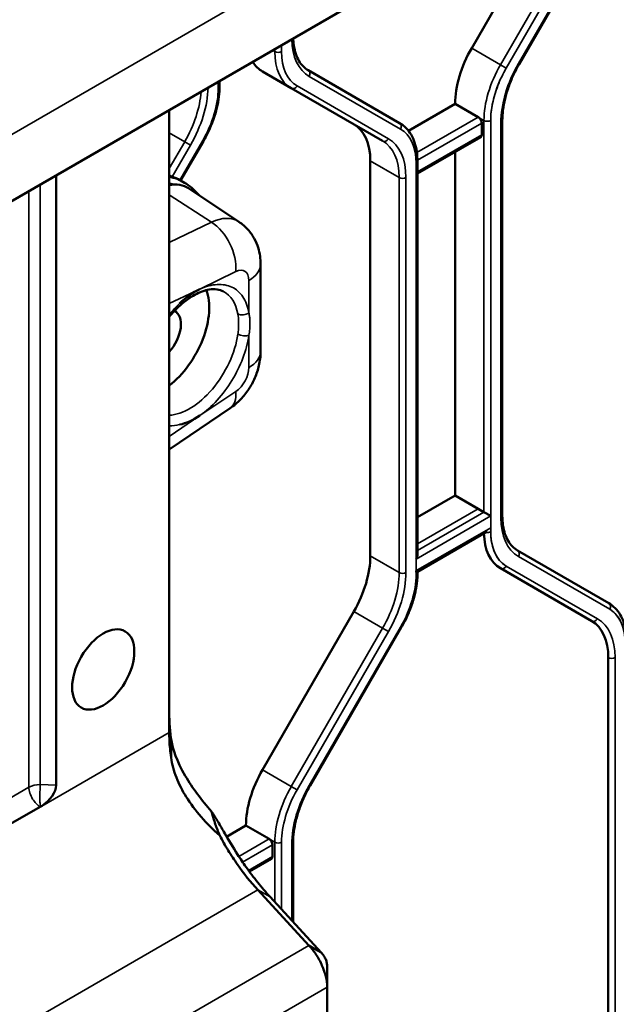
# Model space of a CAD drawing. Header units: millimetres. Extents: x 0 to 14369, y -869 to 2970.
# Tile 521 of 656: x 3725 to 3763, y 1200 to 1262. Entities that reach past the tile are written whole.
import ezdxf

# ---------------------------------------------------------------- set-up
doc = ezdxf.new("R2010")
doc.units = ezdxf.units.MM
doc.header["$LTSCALE"] = 10
doc.layers.add('Sichtbar (ISO)', color=7, linetype='Continuous', lineweight=50)
doc.layers.add('Sichtbar schmal (ISO)', color=7, linetype='Continuous', lineweight=35)

msp = doc.modelspace()

# ---------------------------------------------------------------- linework, layer by layer
at = {"layer": 'Sichtbar (ISO)'}
for p, q in [((3711.095, 1242.677), (3798.693, 1293.252)), ((3753.719, 1260.245), (3759.426, 1270.13)), ((3759.426, 1270.13), (3753.719, 1260.245)), ((3756.692, 1259.246), (3762.399, 1269.131)), ((3756.692, 1259.246), (3762.399, 1269.131)), ((3740.637, 1258.775), (3742.44, 1257.734)), ((3742.44, 1257.734), (3740.637, 1258.775)), ((3749.208, 1255.559), (3743.501, 1258.854)), ((3743.501, 1258.854), (3749.208, 1255.559)), ((3737.957, 1257.859), (3737.957, 1258.186)), ((3737.957, 1257.859), (3737.957, 1258.186)), ((3742.44, 1257.734), (3748.147, 1254.439)), ((3748.147, 1254.439), (3742.44, 1257.734)), ((3749.763, 1255.074), (3752.683, 1256.761)), ((3752.683, 1256.761), (3749.763, 1255.074)), ((3752.683, 1256.761), (3754.133, 1255.924)), ((3754.133, 1255.924), (3752.683, 1256.761)), ((3734.803, 1217.474), (3734.803, 1256.365)), ((3754.345, 1254.821), (3754.345, 1255.556)), ((3754.345, 1255.556), (3754.345, 1254.821)), ((3755.635, 1231.014), (3755.635, 1255.702)), ((3755.635, 1231.014), (3755.635, 1255.702)), ((3735.518, 1251.964), (3736.943, 1254.434)), ((3735.518, 1251.964), (3736.943, 1254.434)), ((3750.331, 1252.403), (3754.283, 1254.684)), ((3750.331, 1252.403), (3754.283, 1254.684)), ((3752.683, 1232.283), (3752.683, 1253.761)), ((3752.683, 1253.761), (3752.683, 1232.283)), ((3747.38, 1228.503), (3747.38, 1253.191)), ((3747.38, 1253.191), (3747.38, 1228.503)), ((3750.331, 1228.598), (3750.331, 1253.148)), ((3750.331, 1228.598), (3750.331, 1253.148)), ((3727.735, 1252.285), (3727.735, 1214.18)), ((3735.503, 1251.973), (3735.758, 1251.826)), ((3735.503, 1251.973), (3735.758, 1251.826)), ((3739.166, 1249.382), (3736.018, 1251.48)), ((3740.518, 1241.293), (3740.518, 1246.738)), ((3737.343, 1245.479), (3737.343, 1245.478)), ((3737.454, 1245.42), (3737.455, 1245.42)), ((3734.803, 1235.148), (3738.608, 1237.729)), ((3750.331, 1230.925), (3752.683, 1232.283)), ((3752.683, 1232.283), (3750.331, 1230.925)), ((3752.683, 1232.283), (3754.133, 1231.446)), ((3752.683, 1232.283), (3754.486, 1231.242)), ((3754.91, 1230.997), (3754.486, 1231.242)), ((3750.331, 1227.517), (3754.698, 1230.038)), ((3762.29, 1225.553), (3756.582, 1228.848)), ((3756.582, 1228.848), (3762.29, 1225.553)), ((3755.522, 1227.728), (3761.229, 1224.433)), ((3755.522, 1227.728), (3761.229, 1224.433)), ((3750.331, 1227.445), (3750.331, 1227.517)), ((3740.637, 1215.134), (3746.344, 1225.019)), ((3746.344, 1225.019), (3740.637, 1215.134)), ((3743.611, 1214.134), (3749.318, 1224.019)), ((3743.611, 1214.134), (3749.318, 1224.019)), ((3762.264, 1222.144), (3762.264, 1197.456)), ((3734.935, 1216.939), (3734.915, 1215.907)), ((3724.885, 1211.748), (3726.741, 1212.82)), ((3726.803, 1212.856), (3726.825, 1212.869)), ((3738.394, 1210.952), (3739.602, 1211.649)), ((3739.602, 1211.649), (3738.394, 1210.952)), ((3739.602, 1211.649), (3741.051, 1210.812)), ((3741.051, 1210.812), (3739.602, 1211.649)), ((3742.553, 1205.629), (3742.553, 1210.591)), ((3742.553, 1205.629), (3742.553, 1210.591)), ((3741.263, 1209.71), (3741.263, 1210.445)), ((3741.263, 1210.445), (3741.263, 1209.71)), ((3739.814, 1208.772), (3741.201, 1209.573)), ((3739.814, 1208.772), (3741.201, 1209.573)), ((3743.538, 1204.154), (3740.338, 1207.624)), ((3741.113, 1207.191), (3744.313, 1203.72)), ((3743.895, 1203.954), (3743.538, 1204.154)), ((3744.313, 1203.72), (3743.895, 1203.954)), ((3744.68, 1202.833), (3744.68, 1201.552)), ((3744.68, 1175.78), (3744.68, 1201.552))]:
    msp.add_line(p, q, dxfattribs=at)
for centre, major_axis, ratio, start_param, end_param in [((3756.219, 1258.802), (2.5, 4.33), 0.57735, 1.570796, 2.356194), ((3756.219, 1258.802), (-2.5, -4.33), 0.57735, 4.712389, 5.497787), ((3743.137, 1263.105), (-2.5, -4.33), 0.57735, 5.989786, 6.283185), ((3743.137, 1263.105), (-2.5, -4.33), 0.57735, 5.989786, 6.283185), ((3743.844, 1251.15), (2.5, 4.33), 0.57735, 5.497787, 6.283185), ((3743.844, 1251.15), (2.5, 4.33), 0.57735, 5.497787, 6.283185), ((3754.133, 1255.679), (0.15, -0.26), 0.57735, 0.785398, 2.356195), ((3754.133, 1255.679), (-0.15, 0.26), 0.57735, 3.926991, 5.497787), ((3754.133, 1254.944), (0.15, -0.26), 0.57735, 0, 0.785398), ((3754.133, 1254.944), (0.15, -0.26), 0.57735, 0, 0.785398), ((3733.945, 1248.061), (2, 3.464), 0.57735, 6.246119, 6.76025), ((3731.01, 1244.175), (4.5, 7.794), 0.57735, 0.008926, 0.109142), ((3731.01, 1244.175), (4.5, 7.794), 0.57735, 0.008926, 0.109142), ((3734.298, 1242.276), (2.125, 3.681), 0.57735, 4.095764, 5.852444), ((3734.298, 1242.276), (0.875, 1.516), 0.57735, 4.347182, 6.332457), ((3758.022, 1232.058), (-2.5, -4.33), 0.57735, 5.522643, 6.283185), ((3743.844, 1226.462), (2.5, 4.33), 0.57735, 4.712389, 5.497787), ((3743.844, 1226.462), (-2.5, -4.33), 0.57735, 1.570796, 2.356194), ((3750.031, 1228.425), (0.212, 0.367), 0.57735, 4.712389, 5.497787), ((3758.729, 1220.103), (2.5, 4.33), 0.57735, 5.497787, 6.283185), ((3743.137, 1213.69), (2.5, 4.33), 0.57735, 1.570796, 2.356194), ((3743.137, 1213.69), (-2.5, -4.33), 0.57735, 4.712389, 5.497787), ((3726.735, 1213.633), (-0.888, -0.862), 0.533749, 1.182751, 2.663773), ((3740.963, 1202.818), (-3.706, 9.852), 0.062983, 6.042177, 6.090023), ((3741.051, 1210.567), (0.15, -0.26), 0.57735, 0.785398, 2.356195), ((3741.051, 1210.567), (-0.15, 0.26), 0.57735, 3.926991, 5.497787), ((3741.051, 1209.832), (0.15, -0.26), 0.57735, 0, 0.785398), ((3741.051, 1209.832), (0.15, -0.26), 0.57735, 0, 0.785398)]:
    msp.add_ellipse(centre, major_axis=major_axis, ratio=ratio, start_param=start_param, end_param=end_param, dxfattribs=at)
msp.add_ellipse((3730.673, 1221.404), major_axis=(1.375, 2.382), ratio=0.57735, dxfattribs=at)
for points, knots in [([(3742.557, 1260.842), (3742.563, 1260.693), (3742.576, 1260.55), (3742.624, 1260.224), (3742.667, 1260.047), (3742.776, 1259.722), (3742.842, 1259.575), (3742.997, 1259.314), (3743.085, 1259.199), (3743.28, 1259.003), (3743.386, 1258.92), (3743.501, 1258.854)], [3.1860935, 3.1860935, 3.1860935, 3.1860935, 3.2986723, 3.2986723, 3.4557519, 3.4557519, 3.6128316, 3.6128316, 3.7699112, 3.7699112, 3.9269908, 3.9269908, 3.9269908, 3.9269908]), ([(3742.557, 1260.842), (3742.563, 1260.693), (3742.576, 1260.55), (3742.624, 1260.224), (3742.667, 1260.047), (3742.776, 1259.722), (3742.842, 1259.575), (3742.997, 1259.314), (3743.085, 1259.199), (3743.28, 1259.003), (3743.386, 1258.92), (3743.501, 1258.854)], [3.1860935, 3.1860935, 3.1860935, 3.1860935, 3.2986723, 3.2986723, 3.4557519, 3.4557519, 3.6128316, 3.6128316, 3.7699112, 3.7699112, 3.9269908, 3.9269908, 3.9269908, 3.9269908]), ([(3756.692, 1259.246), (3756.558, 1259.013), (3756.434, 1258.775), (3756.211, 1258.292), (3756.112, 1258.047), (3755.94, 1257.559), (3755.868, 1257.315), (3755.752, 1256.834), (3755.708, 1256.598), (3755.649, 1256.138), (3755.635, 1255.915), (3755.635, 1255.702)], [2.3561945, 2.3561945, 2.3561945, 2.3561945, 2.5132741, 2.5132741, 2.6703538, 2.6703538, 2.8274334, 2.8274334, 2.984513, 2.984513, 3.1415927, 3.1415927, 3.1415927, 3.1415927]), ([(3756.692, 1259.246), (3756.558, 1259.013), (3756.434, 1258.775), (3756.211, 1258.292), (3756.112, 1258.047), (3755.94, 1257.559), (3755.868, 1257.315), (3755.752, 1256.834), (3755.708, 1256.598), (3755.649, 1256.138), (3755.635, 1255.915), (3755.635, 1255.702)], [2.3561945, 2.3561945, 2.3561945, 2.3561945, 2.5132741, 2.5132741, 2.6703538, 2.6703538, 2.8274334, 2.8274334, 2.984513, 2.984513, 3.1415927, 3.1415927, 3.1415927, 3.1415927]), ([(3737.957, 1257.859), (3737.957, 1257.645), (3737.942, 1257.424), (3737.885, 1256.972), (3737.842, 1256.741), (3737.73, 1256.277), (3737.66, 1256.042), (3737.496, 1255.575), (3737.401, 1255.342), (3737.189, 1254.882), (3737.071, 1254.655), (3736.943, 1254.434)], [0, 0, 0, 0, 0.1570796, 0.1570796, 0.3141593, 0.3141593, 0.4712389, 0.4712389, 0.6283185, 0.6283185, 0.7853982, 0.7853982, 0.7853982, 0.7853982]), ([(3737.957, 1257.859), (3737.957, 1257.645), (3737.942, 1257.424), (3737.885, 1256.972), (3737.842, 1256.741), (3737.73, 1256.277), (3737.66, 1256.042), (3737.496, 1255.575), (3737.401, 1255.342), (3737.189, 1254.882), (3737.071, 1254.655), (3736.943, 1254.434)], [0, 0, 0, 0, 0.1570796, 0.1570796, 0.3141593, 0.3141593, 0.4712389, 0.4712389, 0.6283185, 0.6283185, 0.7853982, 0.7853982, 0.7853982, 0.7853982]), ([(3749.208, 1255.559), (3749.355, 1255.474), (3749.49, 1255.37), (3749.731, 1255.126), (3749.837, 1254.987), (3750.018, 1254.68), (3750.093, 1254.513), (3750.213, 1254.157), (3750.258, 1253.967), (3750.317, 1253.57), (3750.331, 1253.362), (3750.331, 1253.148)], [5.4977871, 5.4977871, 5.4977871, 5.4977871, 5.6548668, 5.6548668, 5.8119464, 5.8119464, 5.969026, 5.969026, 6.1261057, 6.1261057, 6.2831853, 6.2831853, 6.2831853, 6.2831853]), ([(3749.208, 1255.559), (3749.355, 1255.474), (3749.49, 1255.37), (3749.731, 1255.126), (3749.837, 1254.987), (3750.018, 1254.68), (3750.093, 1254.513), (3750.213, 1254.157), (3750.258, 1253.967), (3750.317, 1253.57), (3750.331, 1253.362), (3750.331, 1253.148)], [5.4977871, 5.4977871, 5.4977871, 5.4977871, 5.6548668, 5.6548668, 5.8119464, 5.8119464, 5.969026, 5.969026, 6.1261057, 6.1261057, 6.2831853, 6.2831853, 6.2831853, 6.2831853]), ([(3734.803, 1252.284), (3734.806, 1252.283), (3734.809, 1252.282), (3734.846, 1252.265), (3734.881, 1252.249), (3734.945, 1252.223), (3734.972, 1252.213), (3734.993, 1252.205)], [0.1123188, 0.1123188, 0.1123188, 0.1123188, 0.11328252, 0.11328252, 0.12467155, 0.12467155, 0.13606058, 0.13606058, 0.13606058, 0.13606058]), ([(3734.993, 1252.205), (3734.972, 1252.213), (3734.945, 1252.223), (3734.881, 1252.249), (3734.846, 1252.265), (3734.809, 1252.282), (3734.806, 1252.283), (3734.803, 1252.284)], [-0.13606058, -0.13606058, -0.13606058, -0.13606058, -0.12467155, -0.12467155, -0.11328252, -0.11328252, -0.1123188, -0.1123188, -0.1123188, -0.1123188]), ([(3736.668, 1251.046), (3736.656, 1251.062), (3736.643, 1251.077), (3736.379, 1251.39), (3736.085, 1251.637), (3735.758, 1251.826)], [6.8534176, 6.8534176, 6.8534176, 6.8534176, 6.863971, 6.863971, 7.0685835, 7.0685835, 7.0685835, 7.0685835]), ([(3736.668, 1251.046), (3736.656, 1251.062), (3736.643, 1251.077), (3736.379, 1251.39), (3736.085, 1251.637), (3735.758, 1251.826)], [6.8534176, 6.8534176, 6.8534176, 6.8534176, 6.863971, 6.863971, 7.0685835, 7.0685835, 7.0685835, 7.0685835]), ([(3740.518, 1246.738), (3740.518, 1246.898), (3740.508, 1247.063), (3740.459, 1247.408), (3740.421, 1247.588), (3740.304, 1247.957), (3740.225, 1248.148), (3740.016, 1248.529), (3739.885, 1248.72), (3739.565, 1249.076), (3739.376, 1249.242), (3739.166, 1249.382)], [0, 0, 0, 0, 0.1496664, 0.1496664, 0.2993327, 0.2993327, 0.4489991, 0.4489991, 0.5986654, 0.5986654, 0.7483318, 0.7483318, 0.7483318, 0.7483318]), ([(3738.193, 1245.035), (3737.955, 1245.159), (3737.66, 1245.206), (3737.027, 1245.102), (3736.723, 1244.995), (3736.104, 1244.659), (3735.791, 1244.435), (3735.251, 1243.951), (3735.02, 1243.71), (3734.803, 1243.446)], [0.810093, 0.810093, 0.810093, 0.810093, 1.227613, 1.227613, 1.540733, 1.540733, 1.841275, 1.841275, 2.07371, 2.07371, 2.07371, 2.07371]), ([(3738.608, 1237.729), (3738.859, 1237.899), (3739.074, 1238.087), (3739.458, 1238.487), (3739.625, 1238.7), (3739.921, 1239.147), (3740.049, 1239.382), (3740.265, 1239.876), (3740.353, 1240.135), (3740.479, 1240.685), (3740.518, 1240.977), (3740.518, 1241.293)], [4.799655, 4.799655, 4.799655, 4.799655, 5.096361, 5.096361, 5.393067, 5.393067, 5.689773, 5.689773, 5.986479, 5.986479, 6.283185, 6.283185, 6.283185, 6.283185]), ([(3755.635, 1231.014), (3755.635, 1230.801), (3755.649, 1230.598), (3755.706, 1230.218), (3755.748, 1230.04), (3755.857, 1229.716), (3755.924, 1229.569), (3756.079, 1229.307), (3756.167, 1229.193), (3756.361, 1228.996), (3756.467, 1228.914), (3756.582, 1228.848)], [3.1415927, 3.1415927, 3.1415927, 3.1415927, 3.2986723, 3.2986723, 3.4557519, 3.4557519, 3.6128316, 3.6128316, 3.7699112, 3.7699112, 3.9269908, 3.9269908, 3.9269908, 3.9269908]), ([(3755.635, 1231.014), (3755.635, 1230.801), (3755.649, 1230.598), (3755.706, 1230.218), (3755.748, 1230.04), (3755.857, 1229.716), (3755.924, 1229.569), (3756.079, 1229.307), (3756.167, 1229.193), (3756.361, 1228.996), (3756.467, 1228.914), (3756.582, 1228.848)], [3.1415927, 3.1415927, 3.1415927, 3.1415927, 3.2986723, 3.2986723, 3.4557519, 3.4557519, 3.6128316, 3.6128316, 3.7699112, 3.7699112, 3.9269908, 3.9269908, 3.9269908, 3.9269908]), ([(3750.331, 1227.445), (3750.331, 1227.23), (3750.317, 1227.009), (3750.259, 1226.557), (3750.217, 1226.327), (3750.104, 1225.862), (3750.034, 1225.628), (3749.87, 1225.16), (3749.775, 1224.927), (3749.563, 1224.467), (3749.445, 1224.24), (3749.318, 1224.019)], [0, 0, 0, 0, 0.1570796, 0.1570796, 0.3141593, 0.3141593, 0.4712389, 0.4712389, 0.6283185, 0.6283185, 0.7853982, 0.7853982, 0.7853982, 0.7853982]), ([(3750.331, 1227.445), (3750.331, 1227.249), (3750.319, 1227.048), (3750.269, 1226.613), (3750.227, 1226.378), (3750.116, 1225.904), (3750.046, 1225.664), (3749.88, 1225.186), (3749.784, 1224.948), (3749.568, 1224.477), (3749.448, 1224.245), (3749.318, 1224.019)], [6.2831853, 6.2831853, 6.2831853, 6.2831853, 6.4262655, 6.4262655, 6.586845, 6.586845, 6.7474245, 6.7474245, 6.908004, 6.908004, 7.0685835, 7.0685835, 7.0685835, 7.0685835]), ([(3762.29, 1225.553), (3762.436, 1225.468), (3762.571, 1225.363), (3762.812, 1225.119), (3762.918, 1224.98), (3763.099, 1224.674), (3763.175, 1224.507), (3763.295, 1224.15), (3763.339, 1223.961), (3763.398, 1223.564), (3763.413, 1223.356), (3763.413, 1223.141)], [5.4977871, 5.4977871, 5.4977871, 5.4977871, 5.6548668, 5.6548668, 5.8119464, 5.8119464, 5.969026, 5.969026, 6.1261057, 6.1261057, 6.2831853, 6.2831853, 6.2831853, 6.2831853]), ([(3762.29, 1225.553), (3762.436, 1225.468), (3762.571, 1225.363), (3762.812, 1225.119), (3762.918, 1224.98), (3763.099, 1224.674), (3763.175, 1224.507), (3763.295, 1224.15), (3763.339, 1223.961), (3763.398, 1223.564), (3763.413, 1223.356), (3763.413, 1223.141)], [5.4977871, 5.4977871, 5.4977871, 5.4977871, 5.6548668, 5.6548668, 5.8119464, 5.8119464, 5.969026, 5.969026, 6.1261057, 6.1261057, 6.2831853, 6.2831853, 6.2831853, 6.2831853]), ([(3734.803, 1218.766), (3734.803, 1218.474), (3734.814, 1218.175), (3734.858, 1217.565), (3734.891, 1217.254), (3734.935, 1216.939)], [-0.214751, -0.214751, -0.214751, -0.214751, -0.1073762, -0.1073762, -0.000001, -0.000001, -0.000001, -0.000001]), ([(3734.935, 1216.939), (3735.041, 1216.433), (3735.256, 1215.704), (3736.261, 1213.975), (3736.829, 1213.235), (3737.444, 1212.532)], [0.000001, 0.000001, 0.000001, 0.000001, 0.1678376, 0.1678376, 0.3047754, 0.3047754, 0.3047754, 0.3047754]), ([(3737.958, 1211.023), (3737.55, 1211.395), (3737.164, 1211.784), (3736.457, 1212.594), (3736.136, 1213.015), (3735.618, 1213.836), (3735.41, 1214.234), (3735.088, 1215.056), (3734.977, 1215.475), (3734.915, 1215.907)], [0.0000037, 0.0000037, 0.0000037, 0.0000037, 0.1691285, 0.1691285, 0.3380783, 0.3380783, 0.4850675, 0.4850675, 0.631676, 0.631676, 0.631676, 0.631676]), ([(3743.611, 1214.134), (3743.477, 1213.902), (3743.353, 1213.663), (3743.13, 1213.18), (3743.031, 1212.936), (3742.859, 1212.447), (3742.786, 1212.204), (3742.67, 1211.723), (3742.626, 1211.486), (3742.568, 1211.027), (3742.553, 1210.804), (3742.553, 1210.591)], [2.3561945, 2.3561945, 2.3561945, 2.3561945, 2.5132741, 2.5132741, 2.6703538, 2.6703538, 2.8274334, 2.8274334, 2.984513, 2.984513, 3.1415927, 3.1415927, 3.1415927, 3.1415927]), ([(3743.611, 1214.134), (3743.477, 1213.902), (3743.353, 1213.663), (3743.13, 1213.18), (3743.031, 1212.936), (3742.859, 1212.447), (3742.786, 1212.204), (3742.67, 1211.723), (3742.626, 1211.486), (3742.568, 1211.027), (3742.553, 1210.804), (3742.553, 1210.591)], [2.3561945, 2.3561945, 2.3561945, 2.3561945, 2.5132741, 2.5132741, 2.6703538, 2.6703538, 2.8274334, 2.8274334, 2.984513, 2.984513, 3.1415927, 3.1415927, 3.1415927, 3.1415927]), ([(3726.803, 1212.856), (3726.793, 1212.849), (3726.783, 1212.843), (3726.762, 1212.831), (3726.752, 1212.825), (3726.741, 1212.82)], [0.355485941, 0.355485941, 0.355485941, 0.355485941, 0.359817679, 0.359817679, 0.364183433, 0.364183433, 0.364183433, 0.364183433]), ([(3737.444, 1212.532), (3737.449, 1212.511), (3737.455, 1212.491), (3737.467, 1212.446), (3737.473, 1212.424), (3737.48, 1212.4)], [-0.01897334, -0.01897334, -0.01897334, -0.01897334, -0.00970487, -0.00970487, -0.00003956, -0.00003956, -0.00003956, -0.00003956]), ([(3737.48, 1212.4), (3737.483, 1212.388), (3737.487, 1212.375), (3737.494, 1212.352), (3737.498, 1212.339), (3737.509, 1212.298), (3737.517, 1212.272), (3737.542, 1212.189), (3737.557, 1212.139), (3737.609, 1211.973), (3737.646, 1211.858), (3737.767, 1211.507), (3737.857, 1211.267), (3737.958, 1211.023)], [-0.1837277, -0.1837277, -0.1837277, -0.1837277, -0.1769341, -0.1769341, -0.171402, -0.171402, -0.1612426, -0.1612426, -0.1390338, -0.1390338, -0.0946309, -0.0946309, -0.0000028, -0.0000028, -0.0000028, -0.0000028]), ([(3739.607, 1209.058), (3739.428, 1209.311), (3739.252, 1209.572), (3738.772, 1210.312), (3738.504, 1210.762), (3738.132, 1211.403), (3737.992, 1211.65), (3737.79, 1211.996), (3737.722, 1212.112), (3737.605, 1212.301), (3737.557, 1212.377), (3737.512, 1212.441)], [0.0000249, 0.0000249, 0.0000249, 0.0000249, 0.0948925, 0.0948925, 0.2666332, 0.2666332, 0.3723428, 0.3723428, 0.4299701, 0.4299701, 0.4767769, 0.4767769, 0.4767769, 0.4767769]), ([(3740.338, 1207.624), (3739.895, 1208.114), (3739.468, 1208.648), (3738.868, 1209.504), (3738.675, 1209.798), (3738.304, 1210.401), (3738.127, 1210.709), (3737.958, 1211.023)], [0.000001, 0.000001, 0.000001, 0.000001, 0.2140108, 0.2140108, 0.3209253, 0.3209253, 0.4278166, 0.4278166, 0.4278166, 0.4278166]), ([(3739.607, 1209.058), (3739.842, 1208.727), (3740.084, 1208.407), (3740.588, 1207.781), (3740.848, 1207.479), (3741.113, 1207.191)], [-0.2517857, -0.2517857, -0.2517857, -0.2517857, -0.1266003, -0.1266003, -0.000001, -0.000001, -0.000001, -0.000001]), ([(3744.68, 1201.552), (3744.681, 1201.76), (3744.651, 1201.981), (3744.539, 1202.439), (3744.458, 1202.673), (3744.254, 1203.137), (3744.133, 1203.364), (3743.856, 1203.788), (3743.704, 1203.983), (3743.538, 1204.154)], [-0.3060457, -0.3060457, -0.3060457, -0.3060457, -0.2297393, -0.2297393, -0.1530166, -0.1530166, -0.0763006, -0.0763006, -0.000001, -0.000001, -0.000001, -0.000001]), ([(3744.313, 1203.72), (3744.369, 1203.656), (3744.423, 1203.587), (3744.516, 1203.442), (3744.557, 1203.369), (3744.621, 1203.216), (3744.644, 1203.139), (3744.675, 1202.983), (3744.681, 1202.906), (3744.68, 1202.833)], [-0.1042595, -0.1042595, -0.1042595, -0.1042595, -0.077174, -0.077174, -0.0519837, -0.0519837, -0.0269306, -0.0269306, -0.0000119, -0.0000119, -0.0000119, -0.0000119])]:
    msp.add_open_spline(points, degree=3, knots=knots, dxfattribs=at)
for points in [[(3735.47, 1251.992), (3735.483, 1251.984), (3735.494, 1251.978), (3735.502, 1251.973)], [(3735.502, 1251.973), (3735.494, 1251.978), (3735.483, 1251.984), (3735.47, 1251.992)], [(3735.45, 1244.28), (3735.852, 1244.655), (3736.271, 1244.961), (3736.718, 1245.173)], [(3736.718, 1237.278), (3736.273, 1236.976), (3735.855, 1236.795), (3735.454, 1236.705)], [(3734.915, 1215.907), (3734.89, 1216.087), (3734.847, 1216.444), (3734.811, 1216.968), (3734.803, 1217.307), (3734.803, 1217.474)]]:
    msp.add_open_spline(points, degree=3, dxfattribs=at)
at = {"layer": 'Sichtbar schmal (ISO)'}
for p, q in [((3799.752, 1298.029), (3712.685, 1247.761)), ((3761.229, 1269.089), (3755.522, 1259.204)), ((3755.522, 1259.204), (3761.229, 1269.089)), ((3756.645, 1259.273), (3762.352, 1269.158)), ((3762.352, 1269.158), (3756.645, 1259.273)), ((3761.591, 1268.88), (3755.884, 1258.995)), ((3755.884, 1258.995), (3761.591, 1268.88)), ((3741.829, 1260.023), (3741.829, 1260.422)), ((3741.829, 1260.422), (3741.829, 1260.023)), ((3741.405, 1260.023), (3741.272, 1260.1)), ((3741.272, 1260.1), (3741.405, 1260.023)), ((3741.405, 1260.177), (3741.405, 1260.023)), ((3741.405, 1260.023), (3741.405, 1260.177)), ((3755.522, 1259.204), (3753.719, 1260.245)), ((3753.719, 1260.245), (3755.522, 1259.204)), ((3755.522, 1259.204), (3755.884, 1258.995)), ((3755.884, 1258.995), (3755.522, 1259.204)), ((3756.645, 1259.273), (3756.692, 1259.246)), ((3756.692, 1259.246), (3756.645, 1259.273)), ((3749.27, 1255.177), (3743.563, 1258.472)), ((3743.563, 1258.472), (3749.27, 1255.177)), ((3737.869, 1258.135), (3737.869, 1257.737)), ((3737.869, 1257.737), (3737.869, 1258.135)), ((3742.802, 1257.872), (3748.51, 1254.577)), ((3748.51, 1254.577), (3742.802, 1257.872)), ((3754.133, 1255.924), (3750.296, 1253.708)), ((3750.296, 1253.708), (3754.133, 1255.924)), ((3750.331, 1253.239), (3754.345, 1255.556)), ((3754.345, 1255.556), (3750.331, 1253.239)), ((3754.133, 1255.924), (3754.486, 1255.72)), ((3754.486, 1255.72), (3754.133, 1255.924)), ((3754.486, 1255.72), (3754.486, 1231.242)), ((3754.486, 1231.242), (3754.486, 1255.72)), ((3754.91, 1230.017), (3754.91, 1255.72)), ((3754.91, 1255.72), (3754.91, 1230.997)), ((3755.547, 1255.58), (3755.547, 1230.892)), ((3755.547, 1230.892), (3755.547, 1255.58)), ((3734.803, 1254.952), (3735.773, 1254.392)), ((3735.773, 1254.392), (3734.803, 1254.952)), ((3754.345, 1254.821), (3750.331, 1252.504)), ((3750.331, 1252.504), (3754.345, 1254.821)), ((3735.773, 1254.392), (3734.803, 1252.712)), ((3734.803, 1252.712), (3735.773, 1254.392)), ((3736.135, 1254.183), (3734.993, 1252.205)), ((3734.993, 1252.205), (3736.135, 1254.183)), ((3735.47, 1251.992), (3736.896, 1254.461)), ((3736.896, 1254.461), (3735.47, 1251.992)), ((3736.135, 1254.183), (3735.773, 1254.392)), ((3735.773, 1254.392), (3736.135, 1254.183)), ((3736.943, 1254.434), (3736.896, 1254.461)), ((3736.896, 1254.461), (3736.943, 1254.434)), ((3747.38, 1253.191), (3749.183, 1252.15)), ((3749.183, 1252.15), (3747.38, 1253.191)), ((3750.244, 1253.025), (3750.244, 1227.322)), ((3750.244, 1228.302), (3750.244, 1253.025)), ((3726.735, 1214.211), (3726.735, 1251.707)), ((3749.183, 1252.15), (3749.183, 1227.462)), ((3749.183, 1227.462), (3749.183, 1252.15)), ((3749.607, 1227.462), (3749.607, 1252.15)), ((3749.607, 1252.15), (3749.607, 1227.462)), ((3726.028, 1251.299), (3726.028, 1214.042)), ((3737.451, 1249.36), (3734.803, 1251.063)), ((3734.803, 1248.099), (3737.451, 1249.36)), ((3738.972, 1246.273), (3736.718, 1245.173)), ((3739.786, 1243.696), (3739.786, 1245.718)), ((3736.718, 1245.173), (3734.803, 1244.273)), ((3739.134, 1242.734), (3739.134, 1242.734)), ((3739.786, 1240.272), (3739.786, 1242.294)), ((3736.718, 1237.278), (3738.972, 1238.777)), ((3737.105, 1237.568), (3737.102, 1237.566)), ((3737.401, 1237.828), (3737.401, 1237.828)), ((3734.803, 1235.966), (3736.718, 1237.278)), ((3736.323, 1237.037), (3736.322, 1237.036)), ((3754.133, 1231.446), (3750.331, 1229.251)), ((3754.91, 1230.997), (3750.244, 1228.302)), ((3754.486, 1231.242), (3750.331, 1228.843)), ((3750.237, 1227.563), (3754.917, 1230.266)), ((3749.183, 1227.462), (3747.38, 1228.503)), ((3747.38, 1228.503), (3749.183, 1227.462)), ((3762.352, 1225.17), (3756.645, 1228.465)), ((3756.645, 1228.465), (3762.352, 1225.17)), ((3755.884, 1227.865), (3761.591, 1224.57)), ((3761.591, 1224.57), (3755.884, 1227.865)), ((3746.344, 1225.019), (3748.147, 1223.978)), ((3748.147, 1223.978), (3746.344, 1225.019)), ((3743.563, 1214.162), (3749.27, 1224.047)), ((3749.27, 1224.047), (3743.563, 1214.162)), ((3749.318, 1224.019), (3749.27, 1224.047)), ((3749.27, 1224.047), (3749.318, 1224.019)), ((3748.147, 1223.978), (3742.44, 1214.093)), ((3742.44, 1214.093), (3748.147, 1223.978)), ((3748.51, 1223.769), (3742.802, 1213.884)), ((3742.802, 1213.884), (3748.51, 1223.769)), ((3748.51, 1223.769), (3748.147, 1223.978)), ((3748.147, 1223.978), (3748.51, 1223.769)), ((3762.264, 1222.144), (3762.264, 1197.456)), ((3762.689, 1197.456), (3762.689, 1222.144)), ((3762.689, 1222.144), (3762.689, 1197.456)), ((3734.803, 1217.474), (3726.825, 1212.869)), ((3742.44, 1214.093), (3740.637, 1215.134)), ((3740.637, 1215.134), (3742.44, 1214.093)), ((3727.735, 1214.18), (3726.735, 1214.211)), ((3726.028, 1214.042), (3724.184, 1212.977)), ((3742.44, 1214.093), (3742.802, 1213.884)), ((3742.802, 1213.884), (3742.44, 1214.093)), ((3743.563, 1214.162), (3743.611, 1214.134)), ((3743.611, 1214.134), (3743.563, 1214.162)), ((3737.512, 1212.441), (3737.48, 1212.4)), ((3741.051, 1210.812), (3739.157, 1209.719)), ((3739.157, 1209.719), (3741.051, 1210.812)), ((3741.051, 1210.812), (3741.405, 1210.608)), ((3741.405, 1210.608), (3741.051, 1210.812)), ((3741.405, 1210.608), (3741.405, 1206.875)), ((3741.405, 1206.875), (3741.405, 1210.608)), ((3741.829, 1206.415), (3741.829, 1210.608)), ((3741.829, 1210.608), (3741.829, 1206.415)), ((3739.394, 1209.365), (3741.263, 1210.445)), ((3741.263, 1210.445), (3739.394, 1209.365)), ((3742.465, 1210.468), (3742.465, 1205.724)), ((3742.465, 1205.724), (3742.465, 1210.468)), ((3741.263, 1209.71), (3739.762, 1208.843)), ((3739.762, 1208.843), (3741.263, 1209.71)), ((3720.593, 1196.225), (3740.338, 1207.624)), ((3740.338, 1207.624), (3741.113, 1207.191)), ((3724.147, 1192.958), (3743.538, 1204.154)), ((3744.68, 1201.552), (3725.33, 1190.38))]:
    msp.add_line(p, q, dxfattribs=at)
for centre, major_axis, ratio, start_param, end_param in [((3746.213, 1263.062), (-2.65, -4.59), 0.57735, 5.522934, 6.283185), ((3746.213, 1263.062), (-2.65, -4.59), 0.57735, 5.522934, 6.283185), ((3741.617, 1260.146), (-0.3, 0), 0.57735, 0.785398, 2.356194), ((3744.94, 1262.064), (-2.5, -4.33), 0.57735, 5.497787, 6.283185), ((3741.617, 1260.146), (0.3, 0), 0.57735, 3.926991, 5.497787), ((3744.94, 1262.064), (-2.5, -4.33), 0.57735, 5.497787, 6.283185), ((3745.152, 1261.942), (-2.35, -4.07), 0.57735, 5.497787, 6.283185), ((3745.152, 1261.942), (-2.35, -4.07), 0.57735, 5.497787, 6.283185), ((3758.022, 1257.761), (-2.5, -4.33), 0.57735, 4.712389, 5.497787), ((3758.022, 1257.761), (2.5, 4.33), 0.57735, 1.570796, 2.356194), ((3759.295, 1257.743), (2.65, 4.59), 0.57735, 1.570796, 2.356194), ((3759.295, 1257.743), (-2.65, -4.59), 0.57735, 4.712389, 5.497787), ((3743.351, 1258.594), (0.15, 0.26), 0.816497, 4.712389, 6.283185), ((3743.351, 1258.594), (0.15, 0.26), 0.816497, 4.712389, 6.283185), ((3758.234, 1257.638), (-2.35, -4.07), 0.57735, 4.712389, 5.497787), ((3737.657, 1257.859), (0.3, 0), 0.57735, 5.497787, 6.283185), ((3737.657, 1257.859), (0.3, 0), 0.57735, 5.497787, 6.283185), ((3742.59, 1257.994), (-0.15, -0.26), 0.816497, 0, 1.570796), ((3742.59, 1257.994), (-0.15, -0.26), 0.816497, 0, 1.570796), ((3733.273, 1255.836), (-2.5, -4.33), 0.57735, 1.570796, 2.269433), ((3733.273, 1255.836), (2.5, 4.33), 0.57735, 4.712389, 5.411026), ((3733.485, 1255.713), (-2.65, -4.59), 0.57735, 1.570796, 2.331048), ((3733.485, 1255.713), (2.65, 4.59), 0.57735, 4.712389, 5.472641), ((3734.546, 1255.818), (2.35, 4.07), 0.57735, 4.712389, 5.497787), ((3734.546, 1255.818), (-2.35, -4.07), 0.57735, 1.570796, 2.356194), ((3749.058, 1255.299), (0.15, 0.26), 0.816497, 4.712389, 6.283185), ((3749.058, 1255.299), (0.15, 0.26), 0.816497, 4.712389, 6.283185), ((3754.698, 1255.842), (0.3, 0), 0.57735, 3.926991, 5.497787), ((3754.698, 1255.842), (-0.3, 0), 0.57735, 0.785398, 2.356194), ((3755.335, 1255.702), (0.3, 0), 0.57735, 5.497787, 6.283185), ((3755.335, 1255.702), (0.3, 0), 0.57735, 5.497787, 6.283185), ((3746.92, 1251.106), (2.35, 4.07), 0.57735, 5.497787, 6.283185), ((3746.92, 1251.106), (2.35, 4.07), 0.57735, 5.497787, 6.283185), ((3748.297, 1254.699), (-0.15, -0.26), 0.816497, 0, 1.570796), ((3748.297, 1254.699), (-0.15, -0.26), 0.816497, 0, 1.570796), ((3745.647, 1250.109), (2.5, 4.33), 0.57735, 5.497787, 6.283185), ((3745.647, 1250.109), (2.5, 4.33), 0.57735, 5.497787, 6.283185), ((3745.86, 1249.987), (2.65, 4.59), 0.57735, 5.497787, 6.283185), ((3745.86, 1249.987), (2.65, 4.59), 0.57735, 5.497787, 6.283185), ((3750.031, 1253.148), (0.3, 0), 0.57735, 5.497787, 6.283185), ((3750.031, 1253.148), (0.3, 0), 0.57735, 5.497787, 6.283185), ((3731.258, 1244.032), (4.5, 7.794), 0.57735, 0, 0.19451), ((3731.258, 1244.032), (4.5, 7.794), 0.57735, 0, 0.19451), ((3731.47, 1243.909), (4.35, 7.534), 0.57735, 0.134441, 0.21279), ((3731.47, 1243.909), (4.35, 7.534), 0.57735, 0.134441, 0.21279), ((3749.395, 1252.273), (0.3, 0), 0.57735, 3.926991, 5.497787), ((3749.395, 1252.273), (-0.3, 0), 0.57735, 0.785398, 2.356194), ((3737.219, 1246.17), (1.879, 3.254), 0.57735, 6.246119, 6.981317), ((3737.204, 1247.294), (-1.075, 2.257), 0.625473, 3.974602, 5.493039), ((3738.895, 1245.203), (0.63, 1.092), 0.57735, 5.497787, 6.981317), ((3738.018, 1246.738), (2.5, 0), 0.57735, 5.497787, 6.283185), ((3736.077, 1241.25), (2.169, 3.756), 0.57664, 5.676323, 6.304984), ((3739.432, 1243.908), (0.501, 0.086), 0.670687, 3.861618, 5.376028), ((3736.078, 1241.249), (-2.169, -3.757), 0.577322, 0.356568, 2.177624), ((3739.432, 1242.504), (-0.504, 0.072), 0.465656, 0.910366, 2.413971), ((3738.018, 1241.293), (2.5, 0), 0.57735, 5.497787, 6.283185), ((3738.895, 1239.758), (0.63, 1.092), 0.57735, 4.014257, 5.497787), ((3737.204, 1239.798), (1.403, -2.069), 0.524834, 0, 0.745412), ((3755.335, 1231.014), (0.3, 0), 0.57735, 5.497787, 6.283185), ((3755.335, 1231.014), (0.3, 0), 0.57735, 5.497787, 6.283185), ((3759.295, 1233.055), (-2.65, -4.59), 0.57735, 5.497787, 6.283185), ((3759.295, 1233.055), (-2.65, -4.59), 0.57735, 5.497787, 6.283185), ((3758.234, 1231.936), (-2.35, -4.07), 0.57735, 5.433914, 6.283185), ((3758.022, 1232.058), (-2.5, -4.33), 0.57735, 5.522643, 6.283185), ((3754.698, 1230.139), (-0.3, 0), 0.57735, 1.212477, 2.356194), ((3758.234, 1231.936), (-2.35, -4.07), 0.57735, 5.497787, 6.283185), ((3756.432, 1228.588), (0.15, 0.26), 0.816497, 4.712389, 6.283185), ((3756.432, 1228.588), (0.15, 0.26), 0.816497, 4.712389, 6.283185), ((3755.672, 1227.988), (-0.15, -0.26), 0.816497, 0, 1.570796), ((3755.672, 1227.988), (-0.15, -0.26), 0.816497, 0, 1.570796), ((3745.647, 1225.421), (-2.5, -4.33), 0.57735, 1.570796, 2.356194), ((3745.647, 1225.421), (2.5, 4.33), 0.57735, 4.712389, 5.497787), ((3745.86, 1225.299), (-2.65, -4.59), 0.57735, 1.570796, 2.356194), ((3745.86, 1225.299), (2.65, 4.59), 0.57735, 4.712389, 5.497787), ((3749.395, 1227.585), (-0.3, 0), 0.57735, 0.785398, 2.356194), ((3749.395, 1227.585), (0.3, 0), 0.57735, 3.926991, 5.497787), ((3746.92, 1225.404), (2.35, 4.07), 0.57735, 4.712389, 5.56166), ((3746.92, 1225.404), (2.35, 4.07), 0.57735, 4.712389, 5.497787), ((3750.031, 1227.445), (0.3, 0), 0.57735, 5.497787, 6.283185), ((3762.14, 1225.293), (0.15, 0.26), 0.816497, 4.712389, 6.283185), ((3762.14, 1225.293), (0.15, 0.26), 0.816497, 4.712389, 6.283185), ((3760.002, 1221.1), (2.35, 4.07), 0.57735, 5.497787, 6.283185), ((3761.379, 1224.693), (-0.15, -0.26), 0.816497, 0, 1.570796), ((3761.379, 1224.693), (-0.15, -0.26), 0.816497, 0, 1.570796), ((3758.729, 1220.103), (2.5, 4.33), 0.57735, 5.497787, 6.283185), ((3758.941, 1219.98), (2.65, 4.59), 0.57735, 5.497787, 6.283185), ((3758.941, 1219.98), (2.65, 4.59), 0.57735, 5.497787, 6.283185), ((3762.477, 1222.267), (0.3, 0), 0.57735, 3.926991, 5.497787), ((3762.477, 1222.267), (-0.3, 0), 0.57735, 0.785398, 2.356194), ((3726.735, 1213.633), (1, 0), 0.57735, 1.570796, 2.356194), ((3744.94, 1212.649), (-2.5, -4.33), 0.57735, 4.712389, 5.497787), ((3744.94, 1212.649), (2.5, 4.33), 0.57735, 1.570796, 2.356194), ((3745.152, 1212.527), (-2.35, -4.07), 0.57735, 4.712389, 5.497787), ((3745.152, 1212.527), (2.35, 4.07), 0.57735, 1.570796, 2.356194), ((3746.213, 1212.632), (2.65, 4.59), 0.57735, 1.570796, 2.356194), ((3746.213, 1212.632), (-2.65, -4.59), 0.57735, 4.712389, 5.497787), ((3741.617, 1210.731), (0.3, 0), 0.57735, 3.926991, 5.497787), ((3741.617, 1210.731), (-0.3, 0), 0.57735, 0.785398, 2.356194), ((3742.253, 1210.591), (0.3, 0), 0.57735, 5.497787, 6.283185), ((3742.253, 1210.591), (0.3, 0), 0.57735, 5.497787, 6.283185)]:
    msp.add_ellipse(centre, major_axis=major_axis, ratio=ratio, start_param=start_param, end_param=end_param, dxfattribs=at)
for points, knots in [([(3754.91, 1255.72), (3754.91, 1256.062), (3754.948, 1256.413), (3755.024, 1256.778), (3755.099, 1257.143), (3755.212, 1257.523), (3755.356, 1257.895), (3755.5, 1258.267), (3755.675, 1258.631), (3755.884, 1258.995)], [0, 0, 0, 0, 0.3333333, 0.3333333, 0.3333333, 0.6666667, 0.6666667, 0.6666667, 1, 1, 1, 1]), ([(3739.144, 1243.02), (3739.145, 1243.073), (3739.143, 1243.125), (3739.141, 1243.176), (3739.139, 1243.228), (3739.137, 1243.278), (3739.133, 1243.328), (3739.128, 1243.379), (3739.123, 1243.428), (3739.117, 1243.477), (3739.114, 1243.502), (3739.11, 1243.526), (3739.106, 1243.55), (3739.102, 1243.574), (3739.098, 1243.598), (3739.094, 1243.622)], [0, 0, 0, 0, 0.249995, 0.249995, 0.249995, 0.499997, 0.499997, 0.499997, 0.749998, 0.749998, 0.749998, 0.874999, 0.874999, 0.874999, 1, 1, 1, 1]), ([(3739.786, 1243.696), (3739.792, 1243.67), (3739.797, 1243.644), (3739.802, 1243.618), (3739.817, 1243.539), (3739.828, 1243.458), (3739.836, 1243.376), (3739.842, 1243.32), (3739.846, 1243.265), (3739.849, 1243.208), (3739.854, 1243.094), (3739.854, 1242.977), (3739.849, 1242.857), (3739.846, 1242.797), (3739.842, 1242.736), (3739.836, 1242.674), (3739.825, 1242.551), (3739.809, 1242.424), (3739.786, 1242.294)], [0, 0, 0, 0, 0.0625, 0.0625, 0.0625, 0.25, 0.25, 0.25, 0.375, 0.375, 0.375, 0.625, 0.625, 0.625, 0.75, 0.75, 0.75, 1, 1, 1, 1]), ([(3739.097, 1242.363), (3739.113, 1242.476), (3739.13, 1242.644), (3739.141, 1242.862), (3739.144, 1242.968), (3739.144, 1243.02)], [0.0000002, 0.0000002, 0.0000002, 0.0000002, 0.499997, 0.7499955, 1, 1, 1, 1]), ([(3739.786, 1242.294), (3739.717, 1241.812), (3739.463, 1240.862), (3738.767, 1239.435), (3737.82, 1238.188), (3737.105, 1237.54), (3736.718, 1237.278)], [0, 0, 0, 0, 0.25, 0.5, 0.75, 1, 1, 1, 1]), ([(3762.352, 1225.17), (3762.56, 1225.048), (3762.736, 1224.886), (3762.88, 1224.681), (3763.024, 1224.475), (3763.137, 1224.225), (3763.212, 1223.947), (3763.287, 1223.668), (3763.325, 1223.361), (3763.325, 1223.019)], [0, 0, 0, 0, 0.333333, 0.333333, 0.333333, 0.666667, 0.666667, 0.666667, 1, 1, 1, 1]), ([(3726.741, 1212.82), (3726.746, 1212.864), (3726.743, 1212.924), (3726.734, 1212.996), (3726.726, 1213.067), (3726.713, 1213.15), (3726.708, 1213.241), (3726.703, 1213.332), (3726.706, 1213.431), (3726.71, 1213.537), (3726.714, 1213.644), (3726.718, 1213.756), (3726.723, 1213.871), (3726.727, 1213.986), (3726.731, 1214.103), (3726.735, 1214.211)], [0.0001701, 0.0001701, 0.0001701, 0.0001701, 0.2, 0.2, 0.2, 0.4, 0.4, 0.4, 0.6, 0.6, 0.6, 0.8, 0.8, 0.8, 1, 1, 1, 1]), ([(3726.741, 1212.82), (3726.573, 1212.919), (3726.391, 1213.094), (3726.259, 1213.304), (3726.111, 1213.539), (3726.029, 1213.822), (3726.028, 1214.042)], [0.000006, 0.000006, 0.000006, 0.000006, 0.4719349, 0.4719349, 0.4719349, 1, 1, 1, 1])]:
    msp.add_open_spline(points, degree=3, knots=knots, dxfattribs=at)
for points in [[(3736.718, 1245.173), (3737.105, 1245.358), (3737.82, 1245.531), (3738.767, 1245.379), (3739.463, 1244.755), (3739.717, 1244.098), (3739.786, 1243.696)], [(3734.803, 1243.595), (3735.01, 1243.842), (3735.227, 1244.071), (3735.45, 1244.28)], [(3735.454, 1236.705), (3735.23, 1236.654), (3735.011, 1236.632), (3734.803, 1236.64)]]:
    msp.add_open_spline(points, degree=3, dxfattribs=at)

doc.saveas('drawing.dxf')
